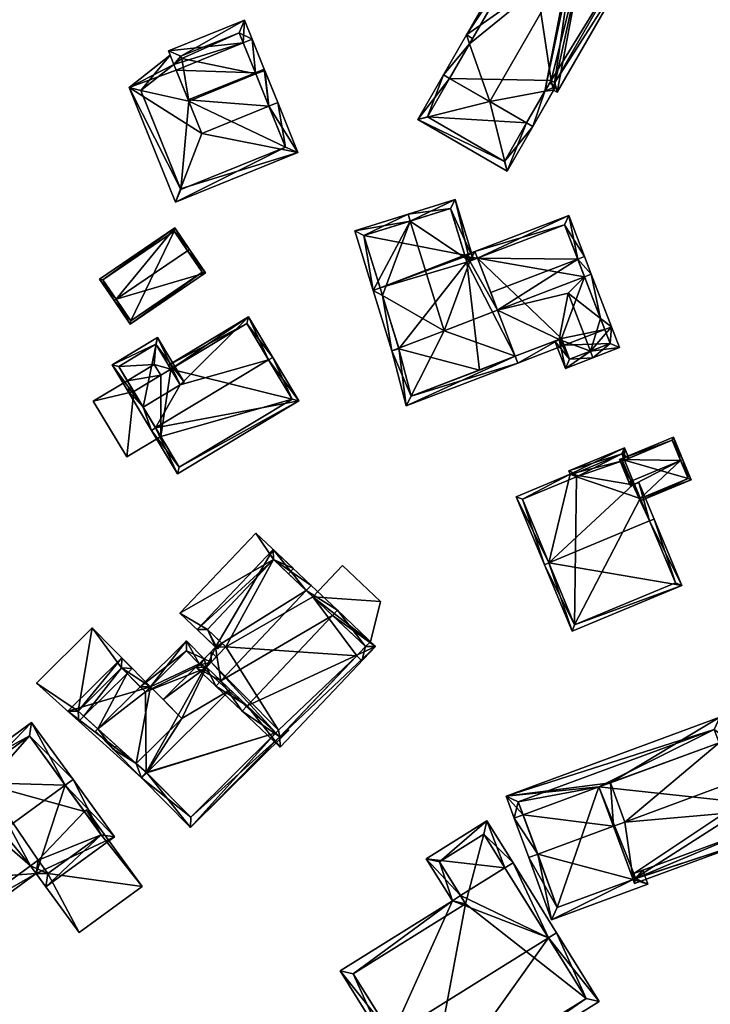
# Model space of a CAD drawing. Header units: inches. Extents: x 2685601 to 2690022, y 1235992 to 1239010.
# Tile 308 of 390: x 2689192 to 2689265, y 1237973 to 1238076. Entities that reach past the tile are written whole.
import ezdxf

# ---------------------------------------------------------------- set-up
doc = ezdxf.new("R2010")
doc.units = ezdxf.units.IN
doc.header["$MEASUREMENT"] = 0
doc.layers.add('Gebaeude Einzelhaus', color=10, linetype='Continuous')
doc.layers.add('Offenes Gebaeude', color=10, linetype='Continuous')

msp = doc.modelspace()

# ---------------------------------------------------------------- meshes
at = {"layer": 'Gebaeude Einzelhaus'}
mesh = msp.add_polyface(dxfattribs=at)
corners = [(2689251.137, 1238081.923, 498.812), (2689248.176, 1238068.339, 495.603), (2689248.56, 1238068.116, 495.266), (2689256.719, 1238082.284, 495.266), (2689252.683, 1238084.607, 498.812), (2689251.664, 1238084.344, 499.384), (2689252.032, 1238084.982, 499.384), (2689251.662, 1238084.331, 499.381), (2689249.878, 1238081.711, 499.562), (2689239.372, 1238073.177, 495.842), (2689241.49, 1238067.144, 499.562), (2689239.044, 1238074.11, 495.266), (2689236.641, 1238069.938, 495.266), (2689237.291, 1238069.563, 495.842), (2689245.679, 1238084.129, 495.842), (2689245.029, 1238084.504, 495.266), (2689251.658, 1238084.333, 499.383), (2689250.081, 1238081.594, 499.384), (2689247.24, 1238068.216, 496.175), (2689245.995, 1238064.551, 495.605), (2689245.345, 1238064.925, 496.176), (2689247.901, 1238069.365, 496.175), (2689248.285, 1238069.143, 495.837), (2689255.695, 1238082.008, 495.837), (2689241.491, 1238067.145, 499.562), (2689233.948, 1238065.258, 494.76), (2689243.3, 1238059.871, 494.76), (2689237.291, 1238069.563, 499.562), (2689236.641, 1238069.938, 499.562), (2689245.345, 1238064.925, 499.562), (2689245.995, 1238064.551, 499.562), (2689248.398, 1238068.724, 495.266), (2689247.748, 1238069.099, 495.266), (2689239.694, 1238073.736, 495.266), (2689234.971, 1238065.534, 495.427), (2689243.024, 1238060.895, 495.427), (2689245.345, 1238064.925, 486.161), (2689247.901, 1238069.365, 486.161), (2689248.285, 1238069.143, 486.161), (2689255.695, 1238082.008, 486.161), (2689251.658, 1238084.333, 486.161), (2689237.291, 1238069.563, 486.161), (2689245.679, 1238084.129, 486.161), (2689247.256, 1238086.868, 486.161), (2689234.971, 1238065.534, 486.161), (2689243.024, 1238060.895, 486.161)]
mesh.append_faces([[corners[k] for k in face] for face in [(18, 30, 29), (32, 31, 18), (18, 31, 30), (9, 11, 33), (9, 28, 11), (9, 27, 28), (25, 35, 26), (26, 35, 30), (30, 35, 29), (28, 34, 25), (25, 34, 35), (28, 27, 34), (11, 9, 33), (11, 28, 9), (9, 28, 27), (24, 9, 27), (29, 18, 24), (18, 31, 32), (29, 30, 18), (18, 30, 31), (24, 26, 29), (29, 26, 30), (28, 25, 27), (27, 25, 24), (24, 25, 26), (7, 16, 5), (4, 5, 6), (4, 7, 5), (3, 23, 4), (4, 23, 7), (2, 22, 3), (3, 22, 23), (18, 19, 20), (2, 1, 22), (22, 1, 21), (21, 1, 18), (18, 1, 19), (11, 9, 12), (12, 9, 13), (11, 14, 9), (11, 15, 14), (1, 18, 19), (19, 18, 20), (18, 8, 10), (0, 17, 1), (1, 17, 18), (18, 17, 8), (7, 16, 0), (0, 16, 17), (7, 5, 16), (11, 14, 15), (11, 8, 14), (13, 9, 12), (12, 9, 11), (11, 9, 8), (8, 9, 10), (0, 4, 7), (7, 4, 5), (5, 4, 6), (0, 3, 4), (0, 2, 3), (0, 1, 2)]], dxfattribs={"color": 13})
mesh.append_faces([[corners[k] for k in face] for face in [(41, 36, 44), (44, 36, 45), (35, 20, 29), (29, 20, 18), (35, 36, 20), (35, 45, 36), (35, 34, 45), (45, 34, 44), (34, 41, 44), (9, 13, 27), (27, 13, 34), (34, 13, 41), (40, 42, 43), (38, 37, 39), (39, 37, 40), (40, 37, 42), (42, 37, 41), (41, 37, 36), (42, 9, 14), (42, 41, 9), (9, 41, 13), (39, 40, 23), (23, 40, 7), (7, 40, 16), (23, 22, 39), (39, 22, 38), (22, 37, 38), (22, 21, 37), (18, 37, 21), (18, 36, 37), (18, 20, 36)]], dxfattribs={"color": 41})
mesh = msp.add_polyface(dxfattribs=at)
corners = [(2689218.378, 1238066.661, 494.56), (2689217.94, 1238070.411, 494.56), (2689217.013, 1238070.036, 494.56), (2689219.306, 1238067.036, 494.56), (2689209.145, 1238058.009, 492.515), (2689208.621, 1238056.635, 492.031), (2689221.419, 1238061.814, 492.031), (2689211.361, 1238063.821, 494.56), (2689203.774, 1238068.613, 492.031), (2689208.681, 1238070.444, 494.56), (2689208.448, 1238071.021, 494.56), (2689208.058, 1238071.986, 494.56), (2689204.983, 1238068.291, 492.514), (2689209.174, 1238057.938, 492.48), (2689220.116, 1238062.365, 492.48), (2689215.699, 1238073.284, 494.56), (2689215.82, 1238075.651, 493.168), (2689207.875, 1238072.436, 493.168), (2689216.626, 1238073.659, 494.56), (2689208.448, 1238071.02, 494.157), (2689216.963, 1238070.16, 497.972), (2689217.89, 1238070.535, 497.972), (2689209.945, 1238067.32, 497.972), (2689215.268, 1238074.349, 493.816), (2689209.178, 1238071.884, 493.816), (2689209.266, 1238071.665, 493.969), (2689208.448, 1238071.021, 484.126), (2689204.983, 1238068.291, 484.126), (2689209.174, 1238057.938, 484.126), (2689220.116, 1238062.365, 484.126), (2689217.013, 1238070.036, 484.126), (2689209.996, 1238067.196, 484.126), (2689215.268, 1238074.349, 484.126), (2689209.178, 1238071.884, 484.126), (2689209.266, 1238071.665, 484.126), (2689208.448, 1238071.02, 484.126), (2689209.995, 1238067.196, 484.126)]
mesh.append_faces([[corners[k] for k in face] for face in [(21, 20, 18), (18, 20, 15), (0, 21, 3), (0, 20, 21), (16, 24, 17), (17, 24, 19), (19, 24, 25), (16, 23, 24), (16, 18, 23), (23, 18, 15), (0, 22, 7), (0, 20, 22), (0, 21, 20), (0, 3, 21), (20, 9, 22), (20, 15, 9), (21, 18, 20), (20, 18, 15), (15, 19, 9), (15, 17, 19), (18, 16, 15), (15, 16, 17), (5, 14, 6), (6, 14, 3), (3, 14, 0), (4, 13, 5), (5, 13, 14), (8, 4, 5), (10, 12, 11), (11, 12, 8), (8, 12, 4), (3, 0, 1), (1, 0, 2), (8, 10, 11), (8, 9, 10), (8, 7, 9), (8, 4, 7), (8, 5, 4), (4, 6, 7), (7, 6, 0), (0, 6, 3), (4, 5, 6), (3, 1, 0), (0, 1, 2)]], dxfattribs={"color": 13})
mesh.append_faces([[corners[k] for k in face] for face in [(34, 36, 35), (34, 30, 36), (33, 32, 34), (34, 32, 30), (9, 7, 22), (25, 35, 19), (25, 34, 35), (25, 24, 34), (34, 24, 33), (24, 23, 33), (33, 23, 32), (23, 30, 32), (0, 2, 20), (20, 2, 15), (15, 2, 23), (23, 2, 30), (31, 27, 26), (31, 28, 27), (31, 29, 28), (31, 30, 29), (0, 30, 2), (0, 14, 30), (30, 14, 29), (14, 13, 29), (29, 13, 28), (4, 28, 13), (4, 27, 28), (4, 12, 27), (19, 12, 10), (19, 26, 12), (12, 26, 27), (9, 19, 10)]], dxfattribs={"color": 41})
mesh = msp.add_polyface(dxfattribs=at)
corners = [(2689231.963, 1238041.358, 497.592), (2689231.261, 1238041.089, 497.592), (2689232.74, 1238035.331, 493.042), (2689244.145, 1238040.512, 493.62), (2689244.414, 1238039.811, 493.042), (2689236.735, 1238043.189, 497.592), (2689242.299, 1238045.324, 497.592), (2689238.924, 1238050.96, 493.744), (2689239.939, 1238051.474, 493.675), (2689238.889, 1238051.071, 493.675), (2689239.4, 1238050.463, 494.121), (2689240.208, 1238050.774, 494.121), (2689239.104, 1238050.35, 494.121), (2689230.259, 1238046.855, 494.178), (2689229.306, 1238047.394, 493.675), (2689230.008, 1238047.664, 493.675), (2689231.978, 1238041.311, 497.554), (2689233.258, 1238036.333, 493.62), (2689240.208, 1238050.774, 493.943), (2689249.756, 1238055.241, 493.675), (2689250.706, 1238050.675, 495.318), (2689251.406, 1238050.944, 495.318), (2689238.924, 1238050.96, 493.716), (2689239.104, 1238050.35, 493.943), (2689241.588, 1238047.177, 495.318), (2689252.116, 1238049.091, 497.592), (2689251.417, 1238048.823, 497.592), (2689248.747, 1238042.278, 493.62), (2689249.697, 1238047.11, 496.834), (2689249.276, 1238041.677, 493.042), (2689249.008, 1238042.378, 493.62), (2689253.086, 1238044.471, 494.001), (2689254.233, 1238043.579, 493.042), (2689253.532, 1238043.31, 493.042), (2689249.325, 1238054.273, 493.942), (2689253.087, 1238044.47, 494), (2689252.019, 1238041.06, 496.834), (2689255.06, 1238041.424, 493.042), (2689252.288, 1238040.36, 496.834), (2689252.116, 1238049.091, 493.042), (2689251.417, 1238048.823, 493.999), (2689249.403, 1238039.253, 493.042), (2689248.307, 1238042.109, 493.042), (2689254.091, 1238041.855, 494), (2689249.834, 1238040.221, 493.962), (2689249.008, 1238042.378, 493.964), (2689239.805, 1238050.619, 493.801), (2689237.86, 1238056.893, 493.801), (2689233.18, 1238054.656, 497.592), (2689232.958, 1238055.371, 497.592), (2689231.261, 1238041.089, 493.675), (2689231.963, 1238041.358, 494.178), (2689227.37, 1238053.639, 493.675), (2689228.309, 1238053.145, 494.178), (2689237.366, 1238055.954, 494.355), (2689238.924, 1238050.96, 494.348), (2689239.104, 1238050.35, 494.355), (2689231.978, 1238041.311, 481.539), (2689230.008, 1238047.664, 481.539), (2689233.258, 1238036.333, 481.539), (2689240.412, 1238039.079, 481.539), (2689244.145, 1238040.512, 481.539), (2689239.104, 1238050.35, 481.539), (2689240.208, 1238050.774, 481.539), (2689238.924, 1238050.96, 481.539), (2689238.889, 1238051.071, 481.539), (2689249.008, 1238042.378, 481.539), (2689249.276, 1238041.677, 481.539), (2689251.417, 1238048.823, 481.539), (2689253.532, 1238043.31, 481.539), (2689249.325, 1238054.273, 481.539), (2689249.834, 1238040.221, 481.539), (2689254.091, 1238041.855, 481.539), (2689253.533, 1238043.31, 481.539), (2689237.366, 1238055.954, 481.539), (2689228.309, 1238053.145, 481.539)]
mesh.append_faces([[corners[k] for k in face] for face in [(55, 10, 56), (55, 46, 10), (55, 54, 46), (46, 54, 47), (47, 54, 49), (49, 54, 48), (14, 13, 50), (50, 13, 51), (49, 53, 52), (52, 53, 14), (14, 53, 13), (49, 48, 53), (14, 48, 52), (52, 48, 49), (51, 13, 50), (50, 13, 14), (14, 13, 48), (48, 13, 5), (10, 48, 5), (10, 47, 48), (48, 47, 49), (10, 46, 47), (41, 44, 38), (38, 44, 36), (44, 27, 45), (41, 42, 44), (44, 42, 27), (32, 35, 39), (39, 35, 40), (38, 43, 37), (37, 43, 32), (32, 43, 35), (38, 36, 43), (27, 36, 28), (42, 41, 27), (27, 41, 36), (36, 41, 38), (36, 31, 28), (31, 39, 40), (36, 32, 31), (31, 32, 39), (38, 37, 36), (36, 37, 32), (25, 35, 26), (25, 32, 35), (35, 32, 33), (29, 27, 30), (29, 4, 27), (27, 4, 3), (25, 20, 21), (25, 26, 20), (22, 18, 23), (34, 21, 20), (34, 19, 21), (22, 8, 18), (18, 8, 34), (34, 8, 19), (22, 9, 8), (25, 31, 32), (32, 31, 33), (26, 31, 25), (26, 28, 31), (27, 29, 30), (27, 4, 29), (27, 3, 4), (26, 6, 28), (28, 6, 27), (27, 6, 3), (25, 20, 26), (26, 20, 6), (6, 20, 24), (25, 21, 20), (20, 18, 24), (18, 22, 23), (18, 8, 22), (22, 8, 9), (21, 19, 20), (20, 19, 18), (18, 19, 8), (7, 10, 12), (9, 8, 7), (7, 8, 10), (10, 8, 11), (1, 17, 2), (2, 17, 4), (4, 17, 3), (1, 16, 17), (1, 0, 16), (13, 14, 15), (13, 1, 14), (13, 0, 1), (14, 13, 15), (14, 1, 13), (13, 1, 0), (5, 13, 0), (11, 10, 6), (6, 10, 5), (10, 7, 12), (11, 8, 10), (10, 8, 7), (7, 8, 9), (5, 3, 6), (0, 2, 5), (5, 2, 3), (3, 2, 4), (0, 1, 2)]], dxfattribs={"color": 13})
mesh.append_faces([[corners[k] for k in face] for face in [(65, 75, 74), (65, 58, 75), (53, 15, 13), (53, 75, 15), (15, 75, 58), (53, 74, 75), (48, 54, 53), (53, 54, 74), (54, 9, 74), (74, 9, 65), (54, 55, 9), (9, 55, 7), (56, 12, 55), (55, 12, 7), (10, 12, 56), (67, 72, 71), (67, 73, 72), (43, 33, 35), (43, 72, 33), (33, 72, 73), (36, 44, 43), (43, 44, 72), (72, 44, 71), (45, 29, 44), (44, 29, 71), (71, 29, 67), (45, 30, 29), (27, 30, 45), (68, 63, 70), (68, 66, 63), (63, 66, 61), (68, 69, 66), (66, 69, 67), (34, 63, 18), (34, 70, 63), (35, 20, 26), (35, 68, 20), (20, 68, 34), (34, 68, 70), (35, 33, 68), (68, 33, 69), (30, 66, 29), (29, 66, 67), (61, 27, 3), (61, 66, 27), (27, 66, 30), (60, 62, 61), (61, 62, 63), (62, 58, 64), (64, 58, 65), (60, 57, 62), (62, 57, 58), (60, 59, 57), (22, 62, 64), (22, 23, 62), (22, 7, 23), (23, 7, 12), (9, 64, 65), (9, 22, 64), (9, 7, 22), (23, 18, 62), (62, 18, 63), (23, 10, 18), (18, 10, 11), (23, 12, 10), (24, 11, 6), (24, 18, 11), (3, 60, 61), (3, 17, 60), (60, 17, 59), (17, 57, 59), (17, 16, 57), (13, 16, 0), (13, 57, 16), (13, 15, 57), (57, 15, 58)]], dxfattribs={"color": 41})
mesh = msp.add_polyface(dxfattribs=at)
corners = [(2689202.39, 1238046.477, 490.345), (2689203.854, 1238043.875, 488.701), (2689211.75, 1238049.234, 488.701), (2689202.183, 1238046.336, 490.345), (2689209.872, 1238051.556, 490.345), (2689210.079, 1238051.696, 490.345), (2689208.549, 1238053.95, 488.448), (2689200.653, 1238048.591, 488.448), (2689211.403, 1238049.3, 488.839), (2689208.483, 1238053.603, 488.622), (2689201, 1238048.525, 488.622), (2689203.92, 1238044.223, 488.84), (2689211.403, 1238049.3, 482.808), (2689208.483, 1238053.603, 482.808), (2689201, 1238048.525, 482.808), (2689203.92, 1238044.223, 482.808)]
mesh.append_faces([[corners[k] for k in face] for face in [(1, 11, 8), (0, 11, 3), (10, 0, 3), (3, 11, 1), (7, 10, 3), (9, 10, 6), (6, 10, 7), (4, 9, 5), (8, 4, 5), (5, 9, 6), (1, 8, 2), (2, 8, 5), (0, 7, 3), (5, 6, 4), (4, 6, 0), (0, 6, 7), (0, 2, 4), (4, 2, 5), (3, 1, 0), (0, 1, 2)]], dxfattribs={"color": 13})
mesh.append_faces([[corners[k] for k in face] for face in [(13, 15, 14), (12, 15, 13), (8, 15, 12), (11, 15, 8), (0, 15, 11), (14, 15, 10), (10, 15, 0), (13, 14, 10), (9, 13, 10), (12, 13, 9), (4, 12, 9), (8, 12, 4)]], dxfattribs={"color": 41})
mesh = msp.add_polyface(dxfattribs=at)
corners = [(2689216.236, 1238044.624, 490.976), (2689207.866, 1238039.592, 490.976), (2689208.125, 1238039.163, 491.373), (2689209.102, 1238037.538, 492.877), (2689206.527, 1238033.018, 494.896), (2689205.215, 1238035.202, 492.876), (2689218.355, 1238040.13, 494.896), (2689203.551, 1238036.998, 490.976), (2689204.238, 1238036.826, 491.374), (2689206.099, 1238032.761, 494.896), (2689203.98, 1238037.256, 490.976), (2689218.784, 1238040.388, 494.896), (2689221.505, 1238035.861, 490.976), (2689208.82, 1238028.234, 490.976), (2689216.065, 1238043.938, 491.372), (2689208.991, 1238028.92, 491.347), (2689220.819, 1238036.033, 491.348), (2689216.065, 1238043.938, 482.346), (2689220.819, 1238036.033, 482.346), (2689208.125, 1238039.163, 482.346), (2689208.991, 1238028.92, 482.346), (2689207.065, 1238032.124, 488.575), (2689207.065, 1238032.124, 482.346), (2689204.239, 1238036.826, 488.575), (2689207.064, 1238038.525, 482.346), (2689204.239, 1238036.826, 482.346)]
mesh.append_faces([[corners[k] for k in face] for face in [(12, 16, 11), (11, 16, 6), (12, 15, 16), (15, 9, 4), (12, 13, 15), (15, 13, 9), (0, 14, 1), (1, 14, 2), (0, 11, 14), (14, 11, 6), (5, 7, 8), (8, 7, 10), (5, 9, 7), (5, 4, 9), (13, 4, 9), (13, 12, 4), (4, 12, 6), (6, 12, 11), (0, 6, 11), (7, 8, 10), (4, 5, 9), (9, 5, 7), (7, 5, 8), (0, 3, 6), (6, 3, 4), (4, 3, 5), (0, 2, 3), (0, 1, 2)]], dxfattribs={"color": 13})
mesh.append_faces([[corners[k] for k in face] for face in [(19, 22, 24), (24, 22, 25), (17, 18, 19), (19, 18, 22), (22, 18, 20), (16, 15, 18), (18, 15, 20), (23, 5, 8), (23, 21, 5), (5, 21, 4), (4, 21, 15), (15, 21, 20), (20, 21, 22), (17, 19, 14), (14, 19, 2), (6, 16, 14), (14, 16, 17), (17, 16, 18)]], dxfattribs={"color": 41})
mesh = msp.add_polyface(dxfattribs=at)
corners = [(2689205.215, 1238035.202, 492.876), (2689201.979, 1238039.614, 490.723), (2689206.099, 1238032.761, 493.883), (2689206.723, 1238042.466, 490.723), (2689206.527, 1238033.018, 493.883), (2689209.102, 1238037.538, 492.877), (2689209.531, 1238037.796, 492.877), (2689206.551, 1238041.78, 490.92), (2689202.665, 1238039.443, 490.921), (2689208.125, 1238039.163, 491.373), (2689208.125, 1238039.163, 482.346), (2689206.551, 1238041.78, 482.346), (2689202.665, 1238039.443, 482.346), (2689203.559, 1238037.957, 488.575), (2689203.559, 1238037.957, 482.346), (2689204.238, 1238036.826, 491.374), (2689204.239, 1238036.826, 488.575), (2689206.384, 1238039.656, 482.346), (2689207.064, 1238038.525, 482.346)]
mesh.append_faces([[corners[k] for k in face] for face in [(7, 6, 5), (7, 3, 6), (0, 1, 8), (8, 1, 7), (7, 1, 3), (4, 2, 0), (0, 2, 1), (3, 5, 6), (3, 0, 5), (0, 2, 4), (3, 1, 0), (0, 1, 2)]], dxfattribs={"color": 13})
mesh.append_faces([[corners[k] for k in face] for face in [(12, 17, 14), (17, 10, 18), (12, 11, 17), (17, 11, 10), (8, 15, 0), (8, 13, 15), (15, 13, 16), (8, 12, 13), (13, 12, 14), (8, 7, 12), (12, 7, 11), (11, 7, 10), (10, 7, 9), (9, 7, 5)]], dxfattribs={"color": 41})
mesh = msp.add_polyface(dxfattribs=at)
corners = [(2689204.239, 1238036.826, 488.575), (2689200.003, 1238035.819, 488.575), (2689203.51, 1238029.986, 488.575), (2689203.559, 1238037.957, 488.575), (2689207.065, 1238032.124, 488.575), (2689200.003, 1238035.819, 482.346), (2689203.559, 1238037.957, 482.346), (2689203.51, 1238029.986, 482.346), (2689207.065, 1238032.124, 482.346), (2689206.384, 1238039.656, 482.346), (2689207.064, 1238038.525, 482.346), (2689204.239, 1238036.826, 482.346)]
mesh.append_faces([[corners[k] for k in face] for face in [(0, 2, 4), (3, 1, 0), (0, 1, 2)]], dxfattribs={"color": 13})
mesh.append_faces([[corners[k] for k in face] for face in [(6, 11, 5), (5, 11, 7), (7, 11, 8), (6, 10, 11), (6, 9, 10), (2, 8, 4), (2, 7, 8), (2, 1, 7), (7, 1, 5), (5, 3, 6), (5, 1, 3)]], dxfattribs={"color": 41})
mesh = msp.add_polyface(dxfattribs=at)
corners = [(2689256.283, 1238027.451, 494.555), (2689255.068, 1238029.725, 493.163), (2689256.053, 1238027.355, 494.555), (2689261.458, 1238029.603, 494.555), (2689260.704, 1238032.068, 493.163), (2689261.689, 1238029.699, 494.555), (2689262.561, 1238027.599, 493.163), (2689256.629, 1238027.138, 494.297), (2689257.244, 1238025.658, 493.316), (2689256.215, 1238026.966, 494.297), (2689256.445, 1238027.061, 494.297), (2689257.34, 1238025.428, 493.163), (2689260.569, 1238031.741, 493.299), (2689255.394, 1238029.59, 493.299), (2689262.235, 1238027.734, 493.316), (2689262.235, 1238027.734, 482.486), (2689260.569, 1238031.741, 482.486), (2689255.578, 1238029.666, 492.626), (2689255.578, 1238029.666, 482.486), (2689255.394, 1238029.59, 492.626), (2689257.244, 1238025.658, 482.486)]
mesh.append_faces([[corners[k] for k in face] for face in [(2, 0, 9), (9, 0, 10), (6, 14, 5), (5, 14, 3), (6, 11, 14), (14, 11, 8), (1, 13, 2), (2, 13, 0), (4, 12, 1), (1, 12, 13), (4, 5, 12), (12, 5, 3), (6, 8, 11), (7, 0, 10), (10, 0, 9), (9, 0, 2), (6, 3, 8), (8, 3, 7), (7, 3, 0), (6, 5, 3), (4, 3, 5), (4, 1, 3), (3, 1, 0), (0, 1, 2)]], dxfattribs={"color": 13})
mesh.append_faces([[corners[k] for k in face] for face in [(15, 18, 16), (15, 20, 18), (15, 14, 20), (20, 14, 8), (0, 13, 10), (10, 13, 19), (13, 17, 19), (17, 16, 18), (13, 12, 17), (17, 12, 16), (12, 15, 16), (3, 14, 12), (12, 14, 15)]], dxfattribs={"color": 41})
mesh = msp.add_polyface(dxfattribs=at)
corners = [(2689247.668, 1238018.917, 496.829), (2689249.899, 1238028.179, 492.133), (2689244.253, 1238025.831, 492.133), (2689256.445, 1238027.061, 494.297), (2689255.394, 1238029.59, 492.626), (2689255.583, 1238030.956, 491.9), (2689247.208, 1238018.726, 496.829), (2689258.222, 1238023.306, 496.829), (2689257.091, 1238027.33, 494.297), (2689258.684, 1238023.498, 496.829), (2689256.629, 1238027.138, 494.297), (2689255.578, 1238029.666, 492.626), (2689256.039, 1238029.858, 492.626), (2689261.573, 1238016.549, 492.405), (2689250.096, 1238011.776, 492.405), (2689249.751, 1238028.533, 491.9), (2689250.366, 1238012.43, 492.699), (2689260.919, 1238016.819, 492.699), (2689255.313, 1238030.303, 492.205), (2689250.401, 1238028.255, 492.208), (2689250.553, 1238027.909, 492.438), (2689244.906, 1238025.561, 492.438), (2689255.578, 1238029.666, 482.486), (2689255.313, 1238030.303, 482.486), (2689257.244, 1238025.658, 482.486), (2689260.919, 1238016.819, 482.486), (2689257.244, 1238025.658, 493.316), (2689250.401, 1238028.255, 482.486), (2689250.553, 1238027.909, 482.486), (2689244.906, 1238025.561, 482.486), (2689250.366, 1238012.43, 482.486)]
mesh.append_faces([[corners[k] for k in face] for face in [(1, 21, 2), (2, 21, 6), (6, 21, 0), (19, 20, 1), (1, 20, 21), (1, 15, 19), (7, 8, 9), (7, 10, 8), (11, 18, 12), (12, 18, 5), (5, 18, 15), (15, 18, 19), (13, 17, 9), (9, 17, 7), (13, 16, 17), (16, 6, 0), (13, 14, 16), (16, 14, 6), (1, 5, 15), (14, 0, 6), (14, 13, 0), (0, 13, 7), (7, 13, 9), (5, 11, 12), (5, 4, 11), (3, 7, 10), (10, 7, 8), (8, 7, 9), (3, 0, 7), (0, 2, 6), (5, 1, 4), (4, 1, 3), (3, 1, 0), (0, 1, 2)]], dxfattribs={"color": 13})
mesh.append_faces([[corners[k] for k in face] for face in [(24, 28, 22), (22, 28, 23), (23, 28, 27), (25, 30, 24), (24, 30, 28), (28, 30, 29), (17, 16, 25), (25, 16, 30), (0, 21, 16), (16, 21, 30), (30, 21, 29), (21, 20, 29), (29, 20, 28), (20, 19, 28), (28, 19, 27), (19, 18, 27), (27, 18, 23), (7, 26, 10), (7, 17, 26), (26, 17, 24), (24, 17, 25), (23, 18, 22), (22, 18, 11)]], dxfattribs={"color": 41})
mesh = msp.add_polyface(dxfattribs=at)
corners = [(2689225.56, 1238013.956, 493.883), (2689222.808, 1238016.563, 489.965), (2689222.292, 1238016.018, 489.965), (2689225.045, 1238013.412, 493.883), (2689213.352, 1238006.575, 489.965), (2689216.104, 1238003.968, 493.883), (2689212.836, 1238006.03, 489.965), (2689215.589, 1238003.424, 493.883), (2689229.541, 1238010.186, 488.575), (2689219.569, 1237999.655, 488.575), (2689212.811, 1238010.111, 488.206), (2689218.829, 1238020.33, 486.553), (2689210.883, 1238011.936, 486.552), (2689210.786, 1238007.971, 488.206), (2689228.481, 1238010.158, 489.302), (2689218.858, 1238019.27, 487.019), (2689211.943, 1238011.965, 487.019), (2689211.846, 1238008, 488.673), (2689213.871, 1238010.14, 488.673), (2689219.54, 1238000.715, 489.301), (2689218.858, 1238019.27, 475.17), (2689218.858, 1238019.27, 484.757), (2689220.425, 1238017.787, 484.757), (2689222.972, 1238015.374, 487.69), (2689220.425, 1238017.787, 484.857), (2689222.972, 1238015.374, 475.17), (2689218.858, 1238019.27, 484.857), (2689228.481, 1238010.158, 487.69), (2689211.943, 1238011.965, 484.857), (2689211.943, 1238011.965, 475.17), (2689211.943, 1238011.965, 484.757), (2689213.509, 1238010.483, 484.757), (2689213.871, 1238010.14, 475.17), (2689213.509, 1238010.483, 484.857), (2689212.348, 1238008.531, 487.292), (2689212.348, 1238008.531, 475.17), (2689211.846, 1238008, 487.314), (2689214.344, 1238005.635, 490.597), (2689219.094, 1238001.137, 485.722), (2689219.54, 1238000.715, 485.264), (2689219.094, 1238001.137, 475.17), (2689219.54, 1238000.715, 475.17), (2689227.573, 1238009.199, 487.69), (2689227.573, 1238009.199, 475.17), (2689228.481, 1238010.158, 475.17), (2689219.389, 1238001.43, 475.17)]
mesh.append_faces([[corners[k] for k in face] for face in [(8, 19, 14), (9, 19, 8), (5, 19, 7), (4, 5, 7), (7, 19, 9), (17, 4, 6), (6, 4, 7), (13, 17, 6), (18, 17, 10), (16, 18, 10), (10, 17, 13), (15, 16, 12), (12, 16, 10), (11, 15, 12), (2, 15, 1), (1, 15, 11), (3, 2, 0), (14, 3, 0), (8, 14, 0), (0, 2, 1), (4, 13, 6), (2, 10, 4), (4, 10, 13), (1, 11, 2), (2, 11, 10), (10, 11, 12), (9, 5, 7), (9, 8, 5), (5, 8, 3), (3, 8, 0), (5, 6, 7), (3, 4, 5), (5, 4, 6), (0, 2, 3), (3, 2, 4), (0, 1, 2)]], dxfattribs={"color": 13})
mesh.append_faces([[corners[k] for k in face] for face in [(25, 32, 20), (20, 32, 29), (32, 45, 35), (45, 41, 40), (25, 43, 32), (32, 43, 45), (45, 43, 41), (25, 44, 43), (14, 42, 27), (42, 39, 43), (43, 39, 41), (14, 19, 42), (42, 19, 39), (39, 40, 41), (39, 38, 40), (37, 4, 36), (36, 4, 17), (37, 5, 4), (39, 19, 38), (38, 19, 37), (37, 19, 5), (17, 34, 36), (34, 32, 35), (17, 18, 34), (34, 18, 32), (29, 31, 30), (33, 16, 28), (31, 18, 33), (33, 18, 16), (29, 32, 31), (31, 32, 18), (20, 29, 21), (21, 29, 30), (16, 15, 28), (28, 15, 26), (23, 14, 27), (23, 3, 14), (23, 2, 3), (23, 15, 2), (23, 24, 15), (15, 24, 26), (20, 22, 25), (25, 22, 23), (23, 22, 24), (20, 21, 22)]], dxfattribs={"color": 41})
mesh = msp.add_polyface(dxfattribs=at)
corners = [(2689228.481, 1238010.158, 487.69), (2689229.541, 1238010.186, 487.69), (2689229.024, 1238010.676, 487.69), (2689228.118, 1238008.683, 487.69), (2689222.972, 1238015.374, 487.69), (2689230.074, 1238014.879, 487.69), (2689226.083, 1238018.658, 487.69), (2689227.573, 1238009.199, 487.69), (2689229.024, 1238010.676, 475.17), (2689229.541, 1238010.186, 475.17), (2689230.074, 1238014.879, 475.17), (2689226.083, 1238018.658, 475.17), (2689222.972, 1238015.374, 475.17), (2689227.573, 1238009.199, 475.17), (2689228.118, 1238008.683, 475.17), (2689228.481, 1238010.158, 475.17)]
mesh.append_faces([[corners[k] for k in face] for face in [(3, 0, 7), (4, 5, 6), (0, 2, 4), (4, 2, 5), (3, 1, 0), (0, 1, 2)]], dxfattribs={"color": 13})
mesh.append_faces([[corners[k] for k in face] for face in [(8, 12, 10), (10, 12, 11), (8, 15, 12), (15, 14, 13), (8, 9, 15), (15, 9, 14), (1, 3, 9), (9, 3, 14), (14, 3, 13), (13, 3, 7), (11, 12, 6), (6, 12, 4), (6, 5, 11), (11, 5, 10), (5, 2, 10), (10, 2, 8), (2, 1, 8), (8, 1, 9)]], dxfattribs={"color": 41})
mesh = msp.add_polyface(dxfattribs=at)
corners = [(2689202.976, 1238007.939, 483.013), (2689204.079, 1238007.89, 483.013), (2689199.898, 1238012.109, 483.013), (2689203.547, 1238007.363, 483.013), (2689198.424, 1238003.425, 483.013), (2689194.076, 1238006.336, 483.013), (2689198.493, 1238002.351, 483.013), (2689199.027, 1238002.881, 483.013), (2689194.076, 1238006.336, 475.17), (2689199.898, 1238012.109, 475.17), (2689198.493, 1238002.351, 475.17), (2689199.027, 1238002.881, 475.17), (2689203.547, 1238007.363, 475.17), (2689204.079, 1238007.89, 475.17), (2689202.976, 1238007.939, 475.17), (2689198.424, 1238003.425, 475.17)]
mesh.append_faces([[corners[k] for k in face] for face in [(4, 6, 7), (4, 5, 6), (0, 2, 4), (4, 2, 5), (3, 1, 0), (0, 1, 2)]], dxfattribs={"color": 13})
mesh.append_faces([[corners[k] for k in face] for face in [(8, 15, 10), (10, 15, 11), (14, 13, 12), (8, 9, 15), (15, 9, 14), (14, 9, 13), (2, 1, 9), (9, 1, 13), (13, 1, 12), (12, 1, 3), (7, 6, 11), (11, 6, 10), (6, 5, 10), (10, 5, 8), (5, 2, 8), (8, 2, 9)]], dxfattribs={"color": 41})
mesh = msp.add_polyface(dxfattribs=at)
corners = [(2689200.484, 1238001.567, 485.162), (2689200.223, 1238001.309, 485.162), (2689202.078, 1237999.438, 486.552), (2689202.443, 1237999.8, 486.552), (2689205.987, 1238005.967, 485.558), (2689204.926, 1238005.972, 485.162), (2689205.454, 1238005.439, 485.558), (2689209.766, 1238010.77, 485.162), (2689211.092, 1238008.376, 486.552), (2689207.313, 1238004.629, 486.552), (2689211.62, 1238008.9, 486.552), (2689219.54, 1238000.715, 485.264), (2689210.191, 1237991.254, 485.162), (2689220.45, 1238001.425, 485.162), (2689219.094, 1238001.137, 485.722), (2689205.592, 1237996.957, 490.597), (2689205.06, 1237996.43, 490.597), (2689220.328, 1238001.548, 485.291), (2689214.344, 1238005.635, 490.597), (2689204.504, 1237997.941, 489.198), (2689209.265, 1238002.661, 489.198), (2689211.846, 1238008, 487.314), (2689212.348, 1238008.531, 487.292), (2689212.335, 1238009.609, 486.552), (2689212.864, 1238009.076, 487.269), (2689209.761, 1238009.709, 485.558), (2689205.555, 1237996.994, 490.547), (2689210.196, 1237992.315, 485.721), (2689212.33, 1238008.549, 487.267), (2689211.198, 1238008.27, 486.695), (2689211.615, 1238007.839, 487.268), (2689205.987, 1238005.967, 486.762), (2689202.981, 1238008.999, 484.529), (2689197.333, 1238003.399, 484.529), (2689205.06, 1237996.43, 489.965), (2689205.555, 1237996.994, 489.938), (2689205.592, 1237996.957, 489.965), (2689198.424, 1238003.425, 484.921), (2689202.976, 1238007.939, 484.921), (2689205.454, 1238005.439, 486.762), (2689205.555, 1237996.994, 475.17), (2689200.484, 1238001.567, 475.17), (2689210.196, 1237992.315, 475.17), (2689219.094, 1238001.137, 475.17), (2689212.348, 1238008.531, 475.17), (2689212.33, 1238008.549, 475.17), (2689211.615, 1238007.839, 475.17), (2689211.198, 1238008.27, 475.17), (2689209.761, 1238009.709, 475.17), (2689205.454, 1238005.439, 475.17), (2689204.926, 1238005.972, 475.17), (2689219.389, 1238001.43, 475.17), (2689203.547, 1238007.363, 483.013), (2689202.976, 1238007.939, 483.013), (2689203.547, 1238007.363, 475.17), (2689198.424, 1238003.425, 483.013), (2689199.027, 1238002.881, 483.013), (2689199.027, 1238002.881, 475.17), (2689198.424, 1238003.425, 475.17), (2689202.976, 1238007.939, 475.17)]
mesh.append_faces([[corners[k] for k in face] for face in [(38, 31, 39), (37, 32, 38), (38, 32, 31), (19, 33, 37), (37, 33, 32), (36, 34, 35), (35, 34, 19), (19, 34, 33), (31, 19, 20), (19, 34, 35), (35, 34, 36), (31, 33, 19), (19, 33, 34), (31, 32, 33), (10, 29, 8), (24, 28, 23), (23, 28, 10), (10, 28, 29), (29, 28, 30), (24, 22, 28), (13, 11, 17), (11, 27, 14), (27, 16, 15), (13, 12, 11), (11, 12, 27), (27, 12, 16), (19, 2, 3), (26, 16, 19), (19, 16, 2), (26, 15, 16), (0, 2, 1), (0, 3, 2), (5, 4, 6), (7, 25, 5), (5, 25, 4), (7, 10, 25), (25, 10, 8), (2, 19, 3), (10, 22, 23), (23, 22, 24), (20, 21, 9), (9, 21, 8), (8, 21, 10), (10, 21, 22), (20, 18, 21), (19, 15, 20), (20, 15, 18), (2, 16, 19), (19, 16, 15), (15, 14, 18), (11, 13, 17), (16, 12, 15), (15, 12, 14), (14, 12, 11), (11, 12, 13), (7, 8, 10), (7, 4, 8), (8, 4, 9), (7, 5, 4), (4, 5, 6), (0, 2, 3), (0, 1, 2)]], dxfattribs={"color": 13})
mesh.append_faces([[corners[k] for k in face] for face in [(57, 54, 41), (41, 54, 50), (57, 59, 54), (57, 58, 59), (31, 9, 4), (31, 20, 9), (41, 56, 57), (56, 37, 55), (37, 3, 19), (41, 0, 56), (56, 0, 37), (37, 0, 3), (37, 38, 55), (55, 38, 53), (52, 50, 54), (52, 5, 50), (5, 39, 6), (53, 38, 52), (52, 38, 5), (5, 38, 39), (31, 4, 39), (39, 4, 6), (40, 43, 42), (43, 44, 51), (40, 46, 43), (43, 46, 44), (44, 46, 45), (50, 49, 41), (41, 49, 40), (40, 49, 46), (46, 49, 47), (47, 49, 48), (6, 49, 5), (5, 49, 50), (4, 49, 6), (25, 48, 4), (4, 48, 49), (8, 47, 25), (25, 47, 48), (8, 29, 47), (29, 46, 47), (29, 30, 46), (30, 28, 46), (46, 28, 45), (45, 28, 44), (44, 28, 22), (42, 43, 27), (27, 43, 14), (35, 15, 26), (35, 27, 15), (35, 40, 27), (27, 40, 42), (19, 35, 26), (19, 40, 35), (40, 0, 41), (19, 3, 40), (40, 3, 0)]], dxfattribs={"color": 41})
mesh = msp.add_polyface(dxfattribs=at)
corners = [(2689187.463, 1237995.965, 483.594), (2689193.556, 1238002.214, 482.586), (2689186.626, 1237997.17, 482.586), (2689197.078, 1237995.675, 487.642), (2689197.886, 1237996.263, 487.642), (2689183.337, 1237985.673, 487.642), (2689179.061, 1237989.85, 483.594), (2689182.529, 1237985.085, 487.642), (2689202.241, 1237990.28, 482.586), (2689194.025, 1237986.428, 483.762), (2689195.038, 1237985.036, 482.586), (2689185.87, 1237980.493, 483.762), (2689180.458, 1237989.63, 484.281), (2689186.09, 1237981.89, 484.445), (2689195.258, 1237986.434, 483.27), (2689194.245, 1237987.825, 484.445), (2689200.844, 1237990.5, 483.269), (2689193.336, 1238000.816, 483.274), (2689188.005, 1237996.936, 483.274), (2689188.841, 1237995.733, 484.28), (2689199.077, 1237992.928, 480.943), (2689193.336, 1238000.816, 469.12), (2689200.844, 1237990.5, 480.943), (2689199.077, 1237992.928, 469.12), (2689188.005, 1237996.936, 469.12), (2689188.841, 1237995.733, 469.12), (2689185.577, 1237993.357, 482.586), (2689180.458, 1237989.63, 480.941), (2689185.577, 1237993.357, 480.941), (2689187.339, 1237994.64, 482.586), (2689187.339, 1237994.64, 469.12), (2689186.09, 1237981.89, 469.12), (2689180.514, 1237989.553, 480.943), (2689180.514, 1237989.553, 469.12), (2689193.436, 1237987.236, 469.12), (2689193.436, 1237987.236, 480.943), (2689194.245, 1237987.825, 480.943), (2689195.258, 1237986.434, 480.943), (2689194.245, 1237987.825, 469.12), (2689200.844, 1237990.5, 469.12), (2689195.258, 1237986.434, 469.12), (2689186.018, 1237993.678, 469.12), (2689180.458, 1237989.63, 469.12)]
mesh.append_faces([[corners[k] for k in face] for face in [(19, 12, 0), (18, 19, 0), (17, 18, 2), (2, 18, 0), (1, 17, 2), (3, 17, 4), (16, 3, 4), (4, 17, 1), (8, 16, 4), (10, 14, 16), (10, 16, 8), (15, 14, 9), (13, 15, 9), (9, 14, 10), (11, 13, 9), (5, 13, 7), (12, 5, 7), (7, 13, 11), (0, 12, 6), (6, 12, 7), (11, 5, 7), (3, 8, 4), (11, 9, 5), (5, 9, 3), (3, 9, 8), (8, 9, 10), (5, 6, 7), (3, 0, 5), (5, 0, 6), (4, 1, 3), (3, 1, 0), (0, 1, 2)]], dxfattribs={"color": 13})
mesh.append_faces([[corners[k] for k in face] for face in [(41, 33, 42), (41, 31, 33), (30, 34, 41), (41, 34, 31), (38, 39, 40), (38, 23, 39), (30, 25, 34), (34, 25, 38), (38, 25, 23), (23, 25, 21), (21, 25, 24), (16, 37, 22), (16, 14, 37), (36, 14, 15), (36, 37, 14), (31, 35, 13), (13, 35, 15), (15, 35, 36), (31, 34, 35), (27, 32, 12), (12, 32, 5), (5, 32, 13), (13, 32, 31), (31, 32, 33), (29, 25, 30), (26, 19, 29), (29, 19, 25), (26, 12, 19), (28, 27, 26), (26, 27, 12), (19, 18, 25), (25, 18, 24), (18, 17, 24), (24, 17, 21), (21, 20, 23), (20, 16, 22), (20, 3, 16), (21, 17, 20), (20, 17, 3)]], dxfattribs={"color": 41})
mesh = msp.add_polyface(dxfattribs=at)
corners = [(2689266.994, 1237996.007, 494.368), (2689266.418, 1238000.463, 491.082), (2689265.479, 1238000.117, 491.082), (2689267.933, 1237996.353, 494.368), (2689255.634, 1237991.82, 494.368), (2689254.119, 1237995.931, 491.082), (2689254.434, 1237991.379, 494.368), (2689252.92, 1237995.489, 491.082), (2689254.435, 1237991.377, 494.367), (2689256.483, 1237985.818, 492.371), (2689268.554, 1237989.788, 492.22), (2689256.638, 1237985.398, 492.22), (2689268.232, 1237990.735, 492.557), (2689267.519, 1237992.837, 493.305), (2689268.089, 1237993.038, 493.302), (2689269.032, 1237993.37, 493.297), (2689256.745, 1237985.914, 492.371), (2689256.554, 1237986.433, 492.557), (2689265.563, 1238002.783, 490.071), (2689243.196, 1237994.54, 490.071), (2689244.989, 1237992.567, 491.082), (2689244.051, 1237992.221, 491.082), (2689245.566, 1237988.11, 494.368), (2689246.504, 1237988.456, 494.368), (2689258.029, 1237985.321, 490.197), (2689256.745, 1237985.914, 490.799), (2689256.483, 1237985.818, 490.799), (2689257.492, 1237986.779, 491.132), (2689256.554, 1237986.433, 491.132), (2689247.961, 1237981.611, 490.197), (2689248.554, 1237982.895, 490.799), (2689264.97, 1238001.499, 490.48), (2689244.48, 1237993.948, 490.48), (2689256.483, 1237985.818, 479.429), (2689256.745, 1237985.914, 479.429), (2689256.554, 1237986.433, 479.429), (2689268.232, 1237990.735, 479.429), (2689267.774, 1237993.891, 492.906), (2689267.774, 1237993.891, 479.429), (2689265.479, 1238000.117, 479.429), (2689252.92, 1237995.489, 479.429), (2689268.853, 1237990.964, 479.429), (2689264.97, 1238001.499, 479.429), (2689244.48, 1237993.948, 479.429), (2689248.554, 1237982.895, 479.429)]
mesh.append_faces([[corners[k] for k in face] for face in [(19, 32, 21), (21, 32, 20), (2, 31, 1), (1, 31, 18), (18, 31, 19), (19, 31, 32), (24, 25, 27), (27, 25, 28), (29, 26, 24), (24, 26, 25), (22, 30, 29), (29, 30, 26), (22, 23, 30), (21, 23, 22), (21, 20, 23), (29, 23, 22), (23, 8, 6), (24, 26, 29), (29, 26, 23), (23, 26, 8), (28, 25, 27), (27, 25, 24), (24, 25, 26), (20, 6, 7), (21, 23, 20), (20, 23, 6), (21, 22, 23), (5, 19, 7), (7, 19, 20), (20, 19, 21), (2, 18, 5), (5, 18, 19), (2, 1, 18), (3, 0, 1), (1, 0, 2), (0, 3, 14), (14, 3, 15), (9, 16, 11), (11, 16, 10), (10, 16, 12), (12, 16, 17), (0, 14, 3), (3, 14, 15), (4, 13, 0), (0, 13, 14), (4, 9, 13), (13, 9, 12), (12, 9, 10), (10, 9, 11), (4, 8, 9), (4, 6, 8), (4, 5, 6), (6, 5, 7), (0, 2, 4), (4, 2, 5), (3, 1, 0), (0, 1, 2)]], dxfattribs={"color": 13})
mesh.append_faces([[corners[k] for k in face] for face in [(39, 40, 42), (42, 40, 43), (43, 40, 44), (44, 40, 33), (30, 33, 26), (30, 44, 33), (20, 30, 23), (20, 44, 30), (20, 43, 44), (20, 32, 43), (32, 31, 43), (43, 31, 42), (31, 39, 42), (31, 2, 39), (33, 35, 34), (35, 38, 36), (36, 38, 41), (33, 40, 35), (35, 40, 38), (38, 40, 39), (37, 0, 14), (39, 2, 38), (38, 2, 37), (37, 2, 0), (28, 12, 17), (28, 36, 12), (28, 35, 36), (25, 28, 16), (16, 28, 17), (25, 35, 28), (25, 34, 35), (26, 25, 9), (9, 25, 16), (26, 34, 25), (26, 33, 34), (9, 8, 26)]], dxfattribs={"color": 41})
mesh = msp.add_polyface(dxfattribs=at)
corners = [(2689195.258, 1237986.434, 480.943), (2689193.436, 1237987.236, 480.943), (2689198.514, 1237980.259, 480.943), (2689194.245, 1237987.825, 480.943), (2689205.119, 1237985.066, 480.943), (2689200.844, 1237990.5, 480.943), (2689199.286, 1237993.08, 480.943), (2689199.077, 1237992.928, 480.943), (2689198.514, 1237980.259, 469.12), (2689193.436, 1237987.236, 469.12), (2689205.119, 1237985.066, 469.12), (2689199.286, 1237993.08, 469.12), (2689199.077, 1237992.928, 469.12), (2689195.258, 1237986.434, 469.12), (2689194.245, 1237987.825, 469.12), (2689200.844, 1237990.5, 469.12)]
mesh.append_faces([[corners[k] for k in face] for face in [(5, 6, 7), (0, 4, 5), (5, 4, 6), (0, 2, 4), (3, 1, 0), (0, 1, 2)]], dxfattribs={"color": 13})
mesh.append_faces([[corners[k] for k in face] for face in [(10, 15, 11), (11, 15, 12), (8, 13, 10), (10, 13, 15), (8, 9, 13), (13, 9, 14), (7, 6, 12), (12, 6, 11), (6, 4, 11), (11, 4, 10), (4, 2, 10), (10, 2, 8), (9, 8, 1), (1, 8, 2)]], dxfattribs={"color": 41})
mesh = msp.add_polyface(dxfattribs=at)
corners = [(2689247.632, 1237979.71, 492.52), (2689234.855, 1237961.798, 486.957), (2689252.949, 1237973.065, 486.957), (2689231.237, 1237969.499, 492.52), (2689230.389, 1237968.971, 492.52), (2689248.481, 1237980.238, 492.52), (2689243.929, 1237987.548, 486.705), (2689243.08, 1237987.019, 486.705), (2689238.429, 1237984.123, 486.705), (2689237.58, 1237983.594, 486.705), (2689225.836, 1237976.28, 486.705), (2689241.198, 1237991.934, 483.798), (2689234.849, 1237987.98, 483.798), (2689235.175, 1237963.175, 487.615), (2689251.571, 1237973.385, 487.615), (2689240.878, 1237990.556, 484.361), (2689236.226, 1237987.66, 484.361), (2689238.958, 1237983.274, 487.38), (2689227.214, 1237975.96, 487.38), (2689251.571, 1237973.385, 476.267), (2689240.878, 1237990.556, 476.268), (2689236.226, 1237987.66, 476.268), (2689238.958, 1237983.274, 476.267), (2689227.214, 1237975.96, 476.267), (2689235.175, 1237963.175, 476.267)]
mesh.append_faces([[corners[k] for k in face] for face in [(9, 18, 10), (10, 18, 4), (4, 18, 3), (8, 17, 9), (9, 17, 18), (11, 16, 12), (12, 16, 9), (9, 16, 8), (6, 15, 11), (11, 15, 16), (6, 7, 15), (5, 0, 6), (6, 0, 7), (2, 14, 5), (5, 14, 0), (13, 4, 3), (2, 1, 14), (14, 1, 13), (13, 1, 4), (7, 12, 8), (8, 12, 9), (6, 11, 7), (7, 11, 12), (3, 10, 4), (0, 9, 3), (3, 9, 10), (0, 8, 9), (0, 7, 8), (5, 6, 0), (0, 6, 7), (0, 2, 5), (4, 1, 3), (3, 1, 0), (0, 1, 2)]], dxfattribs={"color": 13})
mesh.append_faces([[corners[k] for k in face] for face in [(22, 24, 23), (20, 22, 21), (19, 24, 22), (19, 22, 20), (13, 24, 19), (13, 19, 14), (23, 24, 3), (3, 24, 13), (18, 23, 3), (22, 23, 17), (17, 23, 18), (8, 22, 17), (21, 22, 16), (16, 22, 8), (20, 21, 16), (15, 20, 16), (19, 20, 7), (7, 20, 15), (0, 19, 7), (14, 19, 0)]], dxfattribs={"color": 41})
at = {"layer": 'Offenes Gebaeude'}
mesh = msp.add_polyface(dxfattribs=at)
corners = [(2689218.858, 1238019.27, 484.857), (2689217.025, 1238022.038, 484.857), (2689209.079, 1238013.645, 484.857), (2689220.94, 1238018.331, 484.857), (2689211.943, 1238011.965, 484.857), (2689212.994, 1238009.939, 484.857), (2689213.509, 1238010.483, 484.857), (2689220.425, 1238017.787, 484.857), (2689217.025, 1238022.038, 484.757), (2689220.94, 1238018.331, 484.757), (2689209.079, 1238013.645, 484.757), (2689212.994, 1238009.939, 484.757), (2689213.509, 1238010.483, 484.757), (2689220.425, 1238017.787, 484.757), (2689218.858, 1238019.27, 484.757), (2689211.943, 1238011.965, 484.757)]
mesh.append_faces([[corners[k] for k in face] for face in [(3, 0, 7), (4, 5, 6), (0, 2, 4), (4, 2, 5), (3, 1, 0), (0, 1, 2)]], dxfattribs={"color": 13})
mesh.append_faces([[corners[k] for k in face] for face in [(11, 15, 12), (14, 9, 13), (14, 8, 9), (11, 10, 15), (15, 10, 14), (14, 10, 8), (9, 3, 13), (13, 3, 7), (11, 12, 5), (5, 12, 6), (5, 2, 11), (11, 2, 10), (2, 1, 10), (10, 1, 8), (1, 3, 8), (8, 3, 9)]], dxfattribs={"color": 41})

doc.saveas('drawing.dxf')
